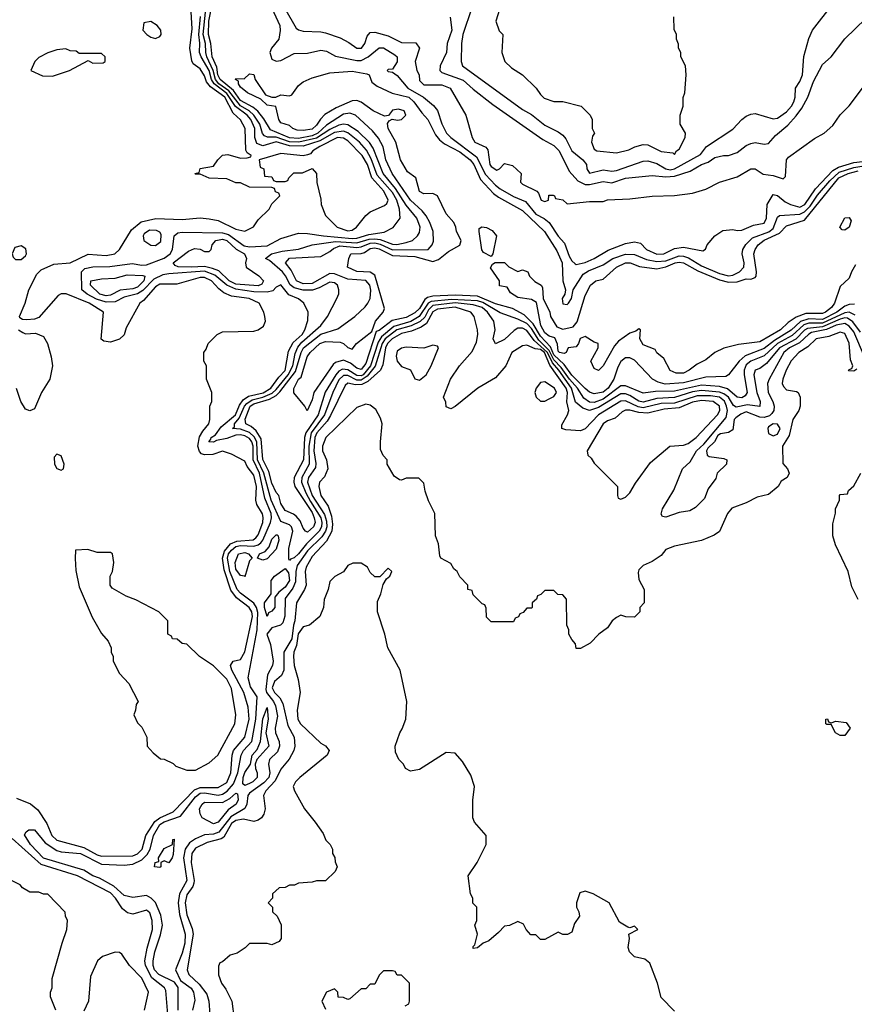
# Model space of a CAD drawing. Header units: inches. Extents: x 2380053 to 2584298, y 380219 to 546618.
# Tile 524 of 656: x 2505964 to 2509693, y 455096 to 459497. Entities that reach past the tile are written whole.
import ezdxf

# ---------------------------------------------------------------- set-up
doc = ezdxf.new("R2010")
doc.units = ezdxf.units.IN
doc.header["$MEASUREMENT"] = 0
doc.layers.add('C5405', color=7, linetype='Continuous')

msp = doc.modelspace()

# ---------------------------------------------------------------- linework, layer by layer
at = {"layer": 'C5405', "color": 2}
for points, elevation in [([(2507984.6, 459550), (2507944, 459430), (2507937.4, 459390), (2507936.4, 459310), (2507943, 459290), (2508210, 459094.9), (2508250, 459073.4), (2508310, 459025.7), (2508370, 458995.3), (2508390, 458980.4), (2508403.6, 458963.6), (2508430.4, 458910), (2508480.5, 458870), (2508495.5, 458850), (2508498, 458830), (2508510, 458810.8), (2508570, 458825.7), (2508610, 458819.6), (2508630, 458822.8), (2508750, 458864.4), (2508770, 458866), (2508810, 458853.4), (2508850.2, 458830.2), (2508870, 458826.4), (2508890, 458829.4), (2509006.1, 458893.9), (2509032, 458930), (2509150, 459007.3), (2509190, 459051), (2509210, 459066), (2509230, 459074.8), (2509250, 459077.3), (2509330, 459053.4), (2509350, 459057.3), (2509390, 459084.9), (2509412.4, 459110), (2509422.6, 459130), (2509428.2, 459150), (2509429.7, 459190.3), (2509450, 459221), (2509460.5, 459250), (2509467.5, 459332.5), (2509490, 459412), (2509506, 459450), (2509594.8, 459565.2)], 38), ([(2508124.5, 459595.5), (2508091.3, 459490), (2508106.4, 459446.4), (2508122, 459430), (2508118, 459350), (2508132, 459310), (2508161.4, 459281.4), (2508210.5, 459250.5), (2508271.3, 459190), (2508290, 459162), (2508306.4, 459146.4), (2508350, 459131.3), (2508390, 459131), (2508472, 459110), (2508512, 459070), (2508522, 459050), (2508522, 459010), (2508532, 458990), (2508523.6, 458976.4), (2508518, 458950), (2508530, 458918), (2508542, 458910), (2508630, 458901), (2508685.6, 458914.4), (2508711.8, 458928.2), (2508750, 458939.1), (2508770, 458937.3), (2508830, 458907), (2508882, 458902), (2508890, 458894), (2508898, 458910), (2508910, 458918), (2508937.2, 458970), (2508939, 458990), (2508915.3, 459030), (2508915.3, 459070), (2508928, 459110), (2508928.4, 459148.4), (2508935.3, 459170), (2508942, 459250), (2508938, 459290), (2508918, 459330), (2508918, 459350), (2508908, 459370), (2508907.3, 459387.3), (2508898, 459410), (2508898, 459430), (2508887.3, 459452.7), (2508886, 459510)], 42), ([(2505950, 456018), (2506012.7, 455992.7), (2506044.7, 455964.7), (2506084.8, 455904.8), (2506107, 455850), (2506130, 455829), (2506250, 455796.5), (2506310, 455764.3), (2506330, 455758.2), (2506470, 455760.3), (2506490, 455768), (2506510.8, 455790), (2506526.9, 455850), (2506567.3, 455912.7), (2506590, 455929.4), (2506650, 455956.5), (2506745, 456055), (2506770, 456065.6), (2506850, 456065.8), (2506890, 456087.9), (2506907.1, 456130), (2506912.8, 456210), (2506918.7, 456230), (2506970, 456290.7), (2506989.8, 456370), (2506984.7, 456424.7), (2506965.1, 456490), (2506912.3, 456590), (2506906, 456610), (2506918, 456630), (2506950, 456637.3), (2506970, 456671), (2507004.8, 456830), (2507000.7, 456850), (2506988.5, 456870), (2506932.5, 456912.5), (2506907.5, 456947.5), (2506877.5, 457037.5), (2506869.9, 457090), (2506878.3, 457121.7), (2506905.5, 457154.5), (2506933.4, 457166.6), (2507007.7, 457172.3), (2507018.7, 457181.3), (2507030, 457194.9), (2507049.7, 457250), (2507051.8, 457271.8), (2507048, 457288), (2507023.7, 457330), (2507018.4, 457350), (2507021.7, 457410), (2507010, 457460.9), (2506980.4, 457500.4), (2506970, 457524), (2506910, 457555.3), (2506870, 457568), (2506826.7, 457553.3), (2506790, 457551.8), (2506776.6, 457556.6), (2506767.3, 457567.3), (2506760.5, 457590), (2506767.5, 457632.5), (2506781.8, 457658.2), (2506809.2, 457690), (2506814, 457710), (2506814, 457770), (2506822, 457790), (2506822, 457830), (2506798, 457890), (2506798, 457950), (2506786, 457970), (2506786, 458010), (2506796.4, 458023.6), (2506806, 458050), (2506846, 458090), (2506870, 458102), (2507010, 458104.7), (2507030, 458111.3), (2507052.9, 458127.1), (2507062, 458150), (2507059, 458170), (2507054, 458190), (2507034, 458230), (2506989, 458250), (2506910, 458261.6), (2506875.4, 458275.4), (2506853.2, 458293.2), (2506821.6, 458330), (2506790, 458344), (2506770, 458345.1), (2506665.4, 458314.6), (2506590, 458314.3), (2506570, 458302.7), (2506517.7, 458242.3), (2506501, 458230), (2506439.8, 458120.2), (2506430, 458088), (2506410, 458068.7), (2506370, 458055.3), (2506340.4, 458060.4), (2506328.7, 458068.7), (2506339, 458190), (2506274, 458230), (2506171.6, 458271.6), (2506150, 458271.8), (2506135.9, 458264.1), (2506050, 458165.7), (2506030, 458157.6), (2505995.4, 458155.4), (2505977, 458157), (2505964.5, 458164.5), (2505963.7, 458170), (2505988.4, 458230), (2506004.2, 458290), (2506041.2, 458358.8), (2506060.6, 458379.4), (2506115.8, 458404.2), (2506190, 458410.3), (2506270, 458448.4), (2506350, 458443.1), (2506388.7, 458450), (2506409.3, 458470), (2506463.2, 458556.8), (2506507.2, 458592.8), (2506572.1, 458607.9), (2506690, 458604.4), (2506770, 458610.8), (2506810, 458607.3), (2506850, 458599.1), (2506930, 458560.3), (2506970, 458550.8), (2507009.1, 458570.9), (2507030, 458602), (2507078, 458650), (2507090, 458674), (2507126, 458710), (2507122, 458722), (2507107.3, 458727.3), (2507102, 458742), (2507090, 458746), (2506990, 458748), (2506950, 458768), (2506930, 458768), (2506890, 458786), (2506810, 458788), (2506770, 458806), (2506750, 458806), (2506746, 458810), (2506766, 458814), (2506770, 458831.3), (2506830, 458842), (2506849.5, 458870.5), (2506870, 458890.7), (2506894, 458894), (2506950, 458878), (2506980.4, 458879.6), (2506996.4, 458883.6), (2506998, 458890), (2506980.9, 458900.9), (2506974.2, 458914.2), (2506971.1, 459010), (2506950, 459049.3), (2506918.2, 459078.2), (2506881, 459150), (2506816.1, 459196.1), (2506798.6, 459218.6), (2506790, 459246), (2506770, 459277), (2506739, 459299), (2506733, 459313), (2506723.6, 459370), (2506735.2, 459455.2), (2506730, 459532.3)], 38), ([(2506672.3, 455070), (2506671.8, 455171.8), (2506654.9, 455194.9), (2506585.1, 455230), (2506566.2, 455250), (2506560.3, 455270), (2506559.8, 455290), (2506567.8, 455330), (2506593.6, 455406.4), (2506601.5, 455450), (2506594.7, 455494.7), (2506570.6, 455550.6), (2506550.6, 455570.6), (2506530, 455583.1), (2506470, 455572.8), (2506430, 455582.7), (2506384.1, 455624.1), (2506320.5, 455660.5), (2506290, 455670.9), (2506250, 455695.6), (2506070, 455749.8), (2506011.6, 455810), (2505986, 455854), (2505992.5, 455867.5), (2506004.1, 455875.9), (2506030, 455875.5), (2506078.3, 455818.3), (2506130, 455783.6), (2506150, 455777.6), (2506235.5, 455770), (2506330, 455722.4), (2506430, 455718.4), (2506470, 455722.2), (2506510, 455742), (2506534.1, 455765.9), (2506546.6, 455790), (2506561.4, 455850), (2506590, 455899), (2506610, 455911.9), (2506682.3, 455937.7), (2506750, 456023.2), (2506770, 456039.1), (2506790, 456041.4), (2506850, 456030.9), (2506870, 456035.8), (2506890.9, 456049.1), (2506919, 456081), (2506938.5, 456130), (2506953.1, 456210), (2506963.5, 456230), (2507001.6, 456270), (2507019.2, 456370), (2507025.3, 456470), (2506995.6, 456515.6), (2506984.4, 456555.6), (2507025.2, 456770), (2507027.7, 456847.7), (2507022.4, 456870), (2507009.4, 456889.4), (2506950, 456933.6), (2506935, 456950), (2506903.2, 457030), (2506892.7, 457090), (2506897.5, 457110), (2506910, 457126.5), (2506930, 457141.5), (2506950, 457146.3), (2507010, 457144.4), (2507030, 457150.2), (2507041, 457159), (2507049.9, 457170.1), (2507085, 457250), (2507089, 457271), (2507087.5, 457290), (2507058.9, 457358.9), (2507035.3, 457470), (2507006.6, 457530), (2507007.5, 457590), (2507000.9, 457610), (2506990, 457625), (2506970, 457637.1), (2506950, 457641.7), (2506930, 457639.9), (2506890, 457624.5), (2506843.4, 457616.6), (2506830, 457608.6), (2506808.3, 457610), (2506818.4, 457621.6), (2506819.5, 457630), (2506838.2, 457641.8), (2506863.7, 457676.3), (2506927.9, 457730), (2506946.1, 457773.9), (2506962.4, 457797.6), (2506986.5, 457813.5), (2507051.3, 457828.7), (2507086.2, 457850), (2507121.2, 457898.8), (2507150, 457929.1), (2507165.2, 458014.8), (2507185.8, 458054.2), (2507225.4, 458090), (2507238.3, 458110), (2507252, 458152), (2507252.3, 458190), (2507234, 458230), (2507209.5, 458249.5), (2507166.6, 458266.6), (2507130, 458311.8), (2507110, 458302), (2507094.6, 458285.4), (2507070, 458279.4), (2507010, 458280.8), (2506930, 458292.1), (2506889.5, 458309.5), (2506835.6, 458355.6), (2506790, 458372.4), (2506630, 458361.5), (2506604, 458356), (2506563.1, 458336.9), (2506513.5, 458286.5), (2506490, 458271.9), (2506430, 458257), (2506390, 458235.9), (2506350, 458233.7), (2506307, 458247), (2506265.1, 458270), (2506241, 458290), (2506239.8, 458370), (2506255.2, 458384.8), (2506290, 458392.4), (2506366.7, 458393.3), (2506467, 458407), (2506510, 458399), (2506530, 458401.8), (2506610, 458430.3), (2506635.8, 458450), (2506646.3, 458470), (2506653.6, 458530), (2506670, 458543.7), (2506690, 458547.8), (2506870, 458544.8), (2506896.4, 458536.4), (2506966.3, 458486.3), (2506990, 458481), (2507070, 458486.7), (2507130, 458519.3), (2507210, 458542), (2507250, 458541.6), (2507322, 458530), (2507450, 458518.7), (2507470, 458520.8), (2507523.9, 458536.1), (2507592.2, 458547.8), (2507632.8, 458567.2), (2507664.5, 458610), (2507661.5, 458650), (2507648.3, 458690), (2507630, 458724.5), (2507561.6, 458801.6), (2507534.4, 458874.4), (2507514, 458914), (2507482.7, 458950), (2507430, 458990.6), (2507410, 458998.4), (2507370, 458992.2), (2507304.6, 458955.4), (2507230, 458931.4), (2507170, 458933), (2507110, 458950.9), (2507050, 458933.6), (2507024, 458944), (2507015, 458970), (2507014.3, 459010), (2506996, 459050), (2506979.8, 459070), (2506928.1, 459108.1), (2506890, 459166.4), (2506832.5, 459210), (2506820.6, 459230), (2506809.9, 459270), (2506774.1, 459330), (2506767.3, 459350), (2506768.9, 459391.1), (2506764, 459430), (2506771.6, 459511.6)], 34), ([(2509719.9, 458099.9), (2509685.9, 458145.9), (2509662, 458162), (2509650, 458164), (2509630, 458158.5), (2509550, 458124.2), (2509483.2, 458116.8), (2509470, 458109), (2509430.9, 458069.1), (2509358.2, 458030), (2509300.2, 457959.8), (2509270, 457938), (2509250.4, 457929.6), (2509243.1, 457910), (2509256.9, 457830), (2509271.7, 457790), (2509270, 457768.2), (2509215, 457775), (2509165.2, 457765.2), (2509152.4, 457772.4), (2509129.9, 457809.9), (2509110, 457825.2), (2509090, 457832.2), (2509010, 457838.8), (2508970, 457833.3), (2508890, 457807.5), (2508810, 457803.7), (2508750, 457786.6), (2508730, 457792.4), (2508690, 457817.5), (2508670, 457824.1), (2508650, 457824.5), (2508550, 457763.7), (2508510, 457750.7), (2508480.6, 457760.6), (2508447.8, 457787.8), (2508429.9, 457850), (2508373.2, 457930), (2508343.8, 457963.8), (2508322.3, 458010), (2508262.7, 458062.7), (2508230, 458107.2), (2508210, 458117.8), (2508190, 458118.3), (2508172.5, 458107.5), (2508130, 458066.9), (2508090, 458047.6), (2508078.7, 458070), (2508087.6, 458110), (2508081.6, 458150), (2508054, 458190), (2508030.8, 458210), (2507990, 458222.4), (2507910, 458230.7), (2507810, 458219.9), (2507790, 458199.3), (2507773.3, 458166.7), (2507752.8, 458147.2), (2507712.2, 458127.8), (2507648.7, 458111.3), (2507596.6, 458070), (2507582.9, 458050), (2507551.8, 457948.2), (2507517, 457903), (2507490, 457885.7), (2507470, 457885.5), (2507430, 457906.2), (2507410, 457907.2), (2507390, 457886.9), (2507362.3, 457830), (2507325, 457730), (2507266.1, 457650), (2507256.1, 457590), (2507256.8, 457510), (2507224.2, 457450), (2507223.7, 457430), (2507242.8, 457382.8), (2507262.8, 457342.8), (2507309.5, 457270), (2507314, 457250), (2507312.5, 457230), (2507301.8, 457210), (2507245.8, 457154.2), (2507210, 457108.9), (2507190, 457091.5), (2507173.8, 457086.2), (2507170, 457079), (2507166.2, 457086.2), (2507166.5, 457133.5), (2507183.6, 457210), (2507178, 457230), (2507170, 457239.6), (2507130, 457253.6), (2507087.5, 457350), (2507055.2, 457470), (2507026.6, 457530), (2507023.7, 457610), (2507011.8, 457631.8), (2506990, 457651.2), (2506950, 457666.2), (2506915.3, 457670), (2506923.2, 457676.8), (2506923.1, 457690), (2506944.6, 457715.4), (2506967.7, 457770), (2506978, 457782), (2507002.5, 457797.5), (2507050.6, 457809.4), (2507091.9, 457828.1), (2507110, 457843.7), (2507163.8, 457910), (2507184, 457950), (2507195.1, 458004.9), (2507206.5, 458033.5), (2507224.9, 458055.1), (2507309.7, 458130), (2507338.4, 458170), (2507381.2, 458250), (2507389.2, 458270.8), (2507389.3, 458290), (2507383.7, 458310), (2507370, 458320.7), (2507350, 458323), (2507302.3, 458297.7), (2507271.8, 458288.2), (2507230, 458287.4), (2507190, 458297.7), (2507172.3, 458312.3), (2507152.2, 458352.2), (2507138, 458370), (2507080.1, 458420.1), (2507062, 458430), (2507089.2, 458450), (2507137.3, 458462.7), (2507210, 458471.4), (2507270, 458490.2), (2507374.8, 458505.2), (2507470, 458499.1), (2507524.7, 458515.3), (2507550, 458517.1), (2507574, 458514), (2507630, 458493.8), (2507648.6, 458491.4), (2507690, 458500.2), (2507719.3, 458510), (2507740.9, 458530), (2507750, 458546), (2507752.6, 458570), (2507738.5, 458610), (2507690, 458668.4), (2507642.7, 458742.7), (2507587.4, 458810), (2507542.8, 458922.8), (2507527.1, 458947.1), (2507476.3, 458996.3), (2507430, 459026.6), (2507410, 459029.8), (2507390, 459024.9), (2507350, 459005.8), (2507290, 458966.9), (2507211.3, 458948.7), (2507170, 458950.4), (2507110, 458971.5), (2507071.5, 458971.5), (2507057, 458977), (2507048.5, 458988.5), (2507036.8, 459030), (2507010.7, 459070.7), (2506989.5, 459089.5), (2506950, 459111), (2506898.3, 459178.3), (2506853.6, 459210), (2506839, 459230), (2506827.7, 459270), (2506800.2, 459330), (2506795.3, 459350), (2506794.1, 459390), (2506784.2, 459430), (2506794.8, 459530)], 30), ([(2509695.8, 458175.8), (2509670, 458189.1), (2509650, 458187), (2509550, 458139.7), (2509490, 458139.7), (2509466.9, 458133.1), (2509415.4, 458084.6), (2509350, 458049.2), (2509290, 457993.8), (2509230, 457970.7), (2509210, 457953.5), (2509200.2, 457930), (2509200.2, 457910), (2509214, 457830), (2509204.8, 457815.2), (2509190, 457806.6), (2509170, 457809.8), (2509126.9, 457846.9), (2509090, 457856.8), (2509010, 457863.2), (2508890, 457836.2), (2508804.6, 457835.4), (2508750, 457827.1), (2508670, 457861), (2508650, 457859.8), (2508570, 457800.8), (2508530, 457786), (2508510, 457787.1), (2508484.8, 457804.8), (2508455.8, 457850), (2508419.9, 457890), (2508382.9, 457942.9), (2508350, 457976.1), (2508330, 458017.8), (2508283.9, 458063.9), (2508250, 458116.5), (2508230, 458138.5), (2508190, 458158.6), (2508110, 458186.4), (2508032.4, 458232.4), (2508010, 458239.9), (2507893.3, 458246.7), (2507802.5, 458237.5), (2507788.8, 458230), (2507749.2, 458170), (2507711.9, 458148.1), (2507634.8, 458125.2), (2507580.5, 458079.5), (2507565.3, 458054.7), (2507531.2, 457950), (2507498.7, 457910), (2507490, 457904.3), (2507470, 457905.8), (2507430, 457932), (2507405.4, 457934.6), (2507390, 457926.2), (2507375.8, 457910), (2507328.3, 457831.7), (2507297.6, 457730), (2507241.6, 457650), (2507236.6, 457630), (2507231.7, 457530), (2507190.2, 457450), (2507188.7, 457430), (2507193.8, 457410), (2507270, 457294), (2507280.2, 457270), (2507283.6, 457250), (2507276.9, 457230), (2507250, 457206.3), (2507241.2, 457210), (2507230, 457224), (2507216.5, 457256.5), (2507198.4, 457278.4), (2507187.4, 457287.4), (2507150, 457302.9), (2507130, 457334), (2507122, 457370), (2507110, 457383.7), (2507090, 457425.1), (2507077.6, 457477.6), (2507050.7, 457530.7), (2507043.2, 457623.2), (2507019.8, 457659.8), (2506998.6, 457678.6), (2506974.5, 457690), (2506971.7, 457711.7), (2506993.1, 457770), (2507010, 457779.2), (2507079.6, 457800.4), (2507110, 457816.6), (2507126.9, 457833.1), (2507195.9, 457924.1), (2507221.1, 458010), (2507231.6, 458030), (2507310, 458091), (2507385.1, 458114.9), (2507461.2, 458170), (2507507.2, 458212.8), (2507519.3, 458230), (2507530, 458251.3), (2507532.7, 458287.3), (2507528.4, 458310), (2507510.6, 458330.6), (2507430, 458336.8), (2507370, 458361.1), (2507350, 458362.4), (2507270, 458317.8), (2507230, 458315.7), (2507201, 458330), (2507177.2, 458377.2), (2507151.8, 458410), (2507170, 458430.2), (2507310, 458438), (2507350, 458460.3), (2507365.4, 458474.6), (2507394.1, 458485.9), (2507470, 458479.1), (2507490, 458481.9), (2507530, 458498), (2507550, 458499), (2507573.9, 458493.9), (2507630, 458468.4), (2507788.7, 458470), (2507807, 458490), (2507813, 458507), (2507811.1, 458550), (2507796.9, 458590), (2507780, 458620), (2507762.6, 458642.6), (2507709.8, 458690), (2507628.5, 458810), (2507600.4, 458870), (2507588.4, 458928.4), (2507567.2, 458967.2), (2507540.1, 459000.1), (2507464.5, 459070), (2507439.3, 459079.3), (2507410, 459073.8), (2507335.4, 459024.6), (2507295.8, 458990), (2507270, 458978.3), (2507210, 458966.4), (2507170, 458969.4), (2507083.9, 459003.9), (2507054.2, 459054.2), (2507027.6, 459087.6), (2507006.1, 459106.1), (2506950, 459135.9), (2506919.7, 459179.7), (2506859.6, 459230), (2506849.9, 459249.9), (2506844, 459284), (2506823.8, 459330), (2506817.5, 459390), (2506806.8, 459430), (2506809.4, 459490), (2506821.5, 459550)], 26), ([(2507090, 459547.7), (2507126.4, 459470), (2507128.3, 459448.3), (2507121.6, 459410), (2507088.2, 459370), (2507081.6, 459350), (2507090, 459321), (2507110, 459310.8), (2507130, 459314.8), (2507190, 459345.5), (2507250, 459347), (2507310, 459360.4), (2507335.3, 459355.3), (2507374.2, 459334.2), (2507470, 459313.8), (2507490, 459314.9), (2507520.7, 459330), (2507570, 459370.5), (2507590, 459370.4), (2507639.3, 459339.3), (2507650.7, 459330), (2507650, 459308), (2507630, 459275.3), (2507610, 459274), (2507606, 459270), (2507610, 459264.7), (2507630, 459262), (2507650, 459247.7), (2507698.3, 459190), (2507768.7, 459150), (2507813, 459113), (2507830.2, 459090.2), (2507850, 459030.6), (2507870.3, 458990), (2507890.3, 458970), (2508004.1, 458884.1), (2508045.1, 458805.1), (2508090, 458756.9), (2508110, 458740.7), (2508170, 458707.2), (2508223.8, 458683.8), (2508270, 458628.2), (2508307.8, 458607.8), (2508328.8, 458590), (2508369.4, 458529.4), (2508398.4, 458498.4), (2508419.5, 458439.5), (2508430, 458419.1), (2508445.5, 458405.5), (2508450, 458403), (2508490, 458412.2), (2508530, 458428.9), (2508592.9, 458467.1), (2508670, 458497.1), (2508710, 458503.8), (2508737.5, 458497.5), (2508764.9, 458470), (2508810, 458449.2), (2508842, 458450), (2508890, 458473.4), (2508930, 458480.4), (2509016.4, 458463.6), (2509028.4, 458471.6), (2509035.3, 458490), (2509069.2, 458530.8), (2509106, 458554), (2509150, 458559.1), (2509170, 458554), (2509190, 458556.3), (2509241.7, 458578.3), (2509290, 458587), (2509299.7, 458610), (2509303, 458670), (2509330, 458714.8), (2509350, 458710.6), (2509383.2, 458683.2), (2509407.7, 458670), (2509450, 458659.3), (2509472.2, 458670), (2509519, 458741), (2509597.5, 458822.5), (2509622.5, 458837.5), (2509690, 458857.7), (2509754.5, 458865.5)], 26), ([(2507147.2, 459550), (2507199.3, 459459.3), (2507210, 459450.7), (2507230, 459444.9), (2507310, 459443), (2507330, 459438), (2507395.1, 459415.1), (2507434.4, 459394.4), (2507470, 459368.7), (2507491.6, 459370), (2507505.6, 459390), (2507516.6, 459423.4), (2507530, 459439.1), (2507550, 459440.4), (2507610, 459424.9), (2507670, 459395.3), (2507734, 459394), (2507750.4, 459370), (2507730.7, 459310), (2507738, 459270), (2507748, 459250), (2507750, 459224.7), (2507770, 459205.5), (2507850, 459206), (2507886.8, 459190), (2507957.3, 459070), (2507984.7, 458970), (2507998, 458950), (2508046.4, 458926.4), (2508055.3, 458915.3), (2508064.9, 458850), (2508070, 458840.7), (2508095.1, 458824.9), (2508108, 458830), (2508130, 458854), (2508165.4, 458845.4), (2508204.7, 458810), (2508202, 458770), (2508210, 458762), (2508274, 458730), (2508282, 458722), (2508294, 458690), (2508310, 458684.7), (2508326, 458690), (2508327.3, 458712.7), (2508347.3, 458712.7), (2508354, 458710), (2508358, 458698), (2508390, 458692), (2508410, 458674), (2508510, 458684.7), (2508570, 458684.7), (2508590, 458691.3), (2508690, 458696), (2508790, 458707.3), (2508890, 458710.6), (2508970, 458720.7), (2509030, 458738.8), (2509090, 458770.7), (2509170, 458794.8), (2509230, 458830.8), (2509250, 458830.8), (2509286.2, 458806.2), (2509330, 458800.3), (2509375.1, 458784.9), (2509384.7, 458795.3), (2509389.4, 458870), (2509398, 458882), (2509514.6, 458965.4), (2509558, 458990), (2509596.5, 459023.5), (2509630, 459072), (2509670, 459112), (2509728.7, 459190)], 30), ([(2507887.5, 459507.5), (2507894, 459450), (2507874.4, 459390), (2507870.4, 459350), (2507843, 459290), (2507840.5, 459270), (2507850, 459260.5), (2507945.9, 459225.9), (2507990, 459185.5), (2508078, 459118), (2508300.9, 458960.9), (2508350, 458934.4), (2508373.4, 458910), (2508419, 458819), (2508457.2, 458777.2), (2508490, 458760.8), (2508510, 458760.2), (2508570, 458773.8), (2508610, 458767.1), (2508670, 458788.9), (2508790, 458800.3), (2508850, 458794), (2508890, 458796.9), (2508959.6, 458820.4), (2509009.5, 458850), (2509039.8, 458860.2), (2509070, 458880.3), (2509108, 458890), (2509130, 458890.3), (2509170, 458902.6), (2509210, 458934), (2509230, 458944), (2509250, 458947.3), (2509290, 458940.7), (2509310, 458944), (2509341.1, 458978.9), (2509395.3, 459024.7), (2509433.5, 459066.5), (2509458.3, 459101.7), (2509485.1, 459150), (2509510, 459221), (2509550, 459296), (2509590, 459331.3), (2509650, 459411.3), (2509790, 459546)], 34), ([(2509694, 458226), (2509670, 458224.2), (2509650, 458216.8), (2509614.7, 458190), (2509550, 458156.6), (2509490, 458159.4), (2509452, 458148), (2509410, 458108.4), (2509336.5, 458063.5), (2509290, 458026.5), (2509205.4, 457994.6), (2509178.3, 457970), (2509130.8, 457910), (2509118, 457902), (2509030, 457898.7), (2508930, 457874), (2508848.3, 457868.3), (2508816.5, 457876.5), (2508791.8, 457890), (2508710, 457975.1), (2508690, 457986), (2508670, 457985.2), (2508650, 457969), (2508635.6, 457944.4), (2508617.8, 457890), (2508593.4, 457850), (2508570, 457832.4), (2508530, 457824.7), (2508510, 457832.4), (2508490, 457848.6), (2508430, 457907.4), (2508396, 457956), (2508350, 457999.1), (2508334.7, 458034.7), (2508290, 458082), (2508258, 458138), (2508218.1, 458178.1), (2508165.7, 458205.7), (2508090, 458226.3), (2508010, 458261.1), (2507910, 458265.1), (2507810, 458261.1), (2507785.3, 458254.7), (2507773.5, 458246.5), (2507750, 458206.4), (2507730, 458186.5), (2507690, 458166.2), (2507628, 458152), (2507570, 458107.1), (2507557.1, 458102.9), (2507510, 457959.6), (2507490, 457933.3), (2507470, 457938.9), (2507441.8, 457961.8), (2507410, 457974.5), (2507375.6, 457964.4), (2507364.9, 457955.1), (2507278, 457830), (2507270, 457798), (2507248.9, 457748.9), (2507238, 457770), (2507188.4, 457828.4), (2507188.7, 457848.7), (2507209.7, 457890), (2507221.6, 457898.4), (2507248.7, 457990), (2507261.6, 458010), (2507304.2, 458050), (2507330, 458058.9), (2507395.1, 458055.1), (2507411.3, 458050), (2507430, 458031.3), (2507450, 458024.7), (2507469, 458050), (2507537.2, 458102.8), (2507553.3, 458150), (2507587.3, 458190), (2507593.6, 458206.4), (2507550, 458355.6), (2507530, 458368.6), (2507470, 458371.5), (2507429, 458390), (2507434, 458430), (2507444, 458450), (2507490, 458451.1), (2507504.5, 458455.5), (2507530, 458474.3), (2507550, 458477.2), (2507570, 458473.1), (2507630, 458442.9), (2507730, 458437.8), (2507810, 458416.1), (2507834.8, 458425.2), (2507879.8, 458460.2), (2507930, 458488.5), (2507937, 458510), (2507915.3, 458550), (2507913.2, 458570), (2507904, 458590), (2507870, 458629), (2507830, 458709.3), (2507810, 458719.5), (2507770, 458719), (2507750, 458729.2), (2507734.5, 458790), (2507696.6, 458816.6), (2507664.7, 458870), (2507644.7, 458950), (2507609.7, 459010), (2507607.7, 459032.3), (2507614.8, 459045.2), (2507628.4, 459051.6), (2507651.9, 459048.1), (2507670, 459051.3), (2507688.7, 459070), (2507682, 459090), (2507657, 459097), (2507630, 459092.3), (2507611.6, 459068.4), (2507594.4, 459065.6), (2507542.7, 459090), (2507490, 459127.8), (2507470, 459135.6), (2507450, 459133.6), (2507377.5, 459102.5), (2507327.2, 459072.8), (2507307.3, 459052.7), (2507290, 459024.7), (2507270, 459007), (2507230, 459001.7), (2507203.6, 459003.6), (2507184, 459010), (2507170, 459024), (2507130, 459035.3), (2507121.2, 459050), (2507108.7, 459108.7), (2507070, 459114), (2507041.2, 459141.2), (2506982, 459170), (2506950, 459195.3), (2506941.2, 459210), (2506942, 459222), (2506928.7, 459230), (2506930, 459234), (2506967.3, 459232.7), (2506990, 459254), (2507010, 459252), (2507016, 459230), (2507061.4, 459161.4), (2507090, 459151), (2507108.9, 459151.1), (2507130, 459161), (2507170, 459156), (2507179.3, 459160.7), (2507210, 459202.8), (2507230, 459218.8), (2507270, 459236.3), (2507350, 459259.1), (2507450, 459266.7), (2507515.2, 459255.2), (2507524.7, 459250), (2507537.3, 459217.3), (2507560.3, 459200.3), (2507628.7, 459168.7), (2507702, 459150), (2507725.5, 459130), (2507759.9, 459079.9), (2507787.7, 459050), (2507821.6, 458981.6), (2507839.5, 458959.5), (2507862.2, 458942.2), (2507930, 458906), (2507976.9, 458870), (2507992.6, 458850), (2508023, 458783), (2508080.4, 458720.4), (2508103, 458703), (2508210, 458644.4), (2508309, 458550), (2508363.4, 458463.4), (2508388.2, 458410), (2508390.3, 458330.3), (2508402, 458290), (2508398.8, 458270), (2508388, 458250), (2508390, 458226.8), (2508410, 458224), (2508416, 458230), (2508429, 458250), (2508437, 458290), (2508481.3, 458358.7), (2508505.8, 458374.2), (2508570, 458400.8), (2508613.6, 458430), (2508670, 458449.3), (2508710, 458447.3), (2508764.5, 458424.5), (2508810, 458415.7), (2508850, 458419.5), (2508910, 458440.8), (2508930, 458439.5), (2508951.7, 458431.7), (2509010, 458396.3), (2509090, 458363), (2509130, 458351.8), (2509150, 458354.7), (2509180.5, 458370), (2509199.6, 458390), (2509200.5, 458410), (2509191.1, 458450), (2509195.1, 458470), (2509208.2, 458491.8), (2509238.5, 458521.5), (2509310.9, 458549.1), (2509330, 458563.2), (2509350, 458614.8), (2509358.4, 458621.6), (2509450, 458627.8), (2509470, 458638), (2509496, 458664), (2509527.9, 458712.1), (2509583.5, 458776.5), (2509624.9, 458815.1), (2509690, 458836.6), (2509770.3, 458849.7)], 22), ([(2509698.7, 458401.3), (2509679.5, 458370), (2509670, 458342), (2509630, 458304), (2509604.4, 458230), (2509590.3, 458210), (2509564.4, 458190), (2509550, 458183.1), (2509476.5, 458183.5), (2509432.4, 458167.6), (2509397.1, 458142.9), (2509363.1, 458110), (2509270, 458057.4), (2509174.6, 458045.4), (2509110, 458029.2), (2509070, 458009.3), (2509030, 457977.2), (2508990, 457957.2), (2508954.8, 457930), (2508930, 457917), (2508896.6, 457916.6), (2508870, 457929.3), (2508842, 457982), (2508810, 458008), (2508803.1, 458023.1), (2508750, 458044), (2508734, 458070), (2508738, 458110), (2508730, 458115.3), (2508716, 458104), (2508690, 458096), (2508639.9, 458060.1), (2508620.7, 458039.3), (2508570, 457949), (2508550, 457928.7), (2508530, 457938), (2508515.3, 457970), (2508548.7, 458030), (2508548, 458050), (2508530, 458056), (2508490, 458081.2), (2508468, 458072), (2508461, 458050), (2508450, 458035.3), (2508414, 458030), (2508404.7, 458010), (2508395.9, 458004.1), (2508375.3, 458010), (2508370, 458015.3), (2508366.3, 458046.3), (2508354.2, 458074.2), (2508330, 458083), (2508310, 458096.9), (2508291.6, 458130), (2508272.9, 458232.9), (2508250, 458246), (2508190, 458255.3), (2508156.4, 458276.4), (2508142, 458302), (2508107.3, 458307.3), (2508108, 458330), (2508068, 458388), (2508076.4, 458403.6), (2508088, 458412), (2508130, 458411), (2508150, 458392), (2508190, 458372), (2508210, 458378), (2508234, 458370), (2508242, 458350), (2508266, 458326), (2508294, 458310), (2508299.8, 458299.8), (2508302.8, 458250), (2508332.7, 458190), (2508334.8, 458170), (2508363.8, 458123.8), (2508390, 458113.4), (2508436.3, 458123.7), (2508454, 458146), (2508490, 458264.7), (2508514, 458310), (2508538, 458330), (2508570, 458336.3), (2508630, 458390.3), (2508670, 458410.2), (2508691, 458410), (2508733.4, 458393.4), (2508810, 458382.8), (2508850, 458392.3), (2508892.7, 458410), (2508910, 458413.7), (2508930, 458410.2), (2508994, 458374), (2509090, 458334.4), (2509130, 458323.5), (2509170, 458325.8), (2509210, 458338), (2509230, 458336.9), (2509250, 458344.9), (2509254.3, 458350), (2509256, 458370), (2509244, 458450), (2509249.7, 458470), (2509263.5, 458490), (2509289.3, 458510.7), (2509358, 458542), (2509390, 458576), (2509470, 458600.3), (2509623.4, 458790), (2509665.6, 458810), (2509710, 458820.7)], 18), ([(2509738.4, 457990), (2509690, 458100.9), (2509670, 458126.8), (2509650, 458138.4), (2509611.3, 458131.3), (2509568.3, 458111.7), (2509502, 458098), (2509488.8, 458091.2), (2509448.2, 458051.8), (2509403.7, 458030), (2509377.3, 458010), (2509311.6, 457890), (2509304.9, 457870), (2509307.4, 457830), (2509328.9, 457790), (2509334, 457770), (2509332.6, 457750), (2509323.8, 457736.2), (2509313.4, 457726.6), (2509290, 457718.2), (2509270, 457720.4), (2509210, 457743.5), (2509186, 457734), (2509163, 457717), (2509156, 457710), (2509150, 457663.7), (2509130, 457651.1), (2509094.9, 457645.1), (2509082.3, 457637.7), (2509067.7, 457610), (2509038, 457582), (2509032.4, 457570), (2509035.5, 457550), (2509043.9, 457543.9), (2509110, 457535.3), (2509122.8, 457530), (2509121, 457510), (2509080.7, 457470), (2509074, 457446), (2509039.8, 457400.2), (2509023.5, 457356.5), (2508983.5, 457316.5), (2508958, 457302), (2508910, 457294), (2508850, 457274), (2508836.4, 457276.4), (2508830, 457286), (2508835.3, 457310), (2508886.3, 457393.7), (2508925.2, 457490), (2508959.5, 457520.5), (2508987.6, 457570), (2509020.7, 457599.3), (2509120.7, 457719.3), (2509125.8, 457750), (2509121.7, 457770), (2509112.1, 457792.1), (2509090, 457809.1), (2509050, 457815.6), (2508990, 457815.3), (2508890, 457783.4), (2508830, 457780.8), (2508750, 457762.1), (2508726.9, 457766.9), (2508670, 457793.8), (2508650, 457792.3), (2508550.3, 457730), (2508490, 457667.8), (2508470, 457658.9), (2508403.9, 457663.9), (2508386.6, 457670), (2508385.8, 457685.8), (2508411.5, 457730), (2508416.9, 457750), (2508409, 457789), (2508411.8, 457830), (2508405.4, 457850), (2508332.6, 457952.6), (2508308.2, 458010), (2508290, 458022), (2508266.2, 458026.2), (2508230, 458042), (2508210, 458039.3), (2508162, 458010), (2508136, 457950), (2508090, 457895.3), (2508010.7, 457849.3), (2507910, 457768), (2507890, 457758), (2507870, 457766), (2507867.3, 457787.3), (2507858, 457810), (2507889, 457890), (2507929.2, 457950), (2507986, 458014), (2508004.7, 458055.3), (2508011.3, 458090), (2508009.6, 458110), (2507994, 458170), (2507979.3, 458190), (2507910, 458211.4), (2507830, 458202.2), (2507810, 458190.7), (2507780.9, 458139.1), (2507758.1, 458121.9), (2507715, 458105), (2507670, 458094.1), (2507628.3, 458070), (2507606.8, 458050), (2507597.6, 458030), (2507586.4, 457953.6), (2507575.8, 457930), (2507519.7, 457880.3), (2507493.2, 457866.8), (2507464.5, 457864.5), (2507430, 457871.8), (2507417.8, 457862.2), (2507352.6, 457727.4), (2507337.8, 457702.2), (2507292, 457650), (2507283, 457630), (2507277.6, 457570), (2507286.8, 457513.2), (2507285.3, 457494.7), (2507254.2, 457450), (2507250.2, 457430), (2507270.1, 457370), (2507325.2, 457285.2), (2507335, 457255), (2507335.7, 457230), (2507329.5, 457210), (2507313.9, 457186.1), (2507250, 457122.2), (2507203.3, 457056.7), (2507197.3, 457030), (2507196.4, 456983.6), (2507183.7, 456956.3), (2507150.3, 456910), (2507149.1, 456830.9), (2507138.9, 456801.1), (2507128.7, 456791.3), (2507090, 456779.1), (2507068.4, 456750), (2507084.6, 456704.6), (2507096.5, 456630), (2507093.1, 456610), (2507071, 456569), (2507063.4, 456503.4), (2507066.3, 456490), (2507097.8, 456450), (2507106.4, 456430), (2507115.8, 456384.2), (2507105.8, 456330), (2507106.4, 456310), (2507123.1, 456270), (2507124.9, 456250), (2507115.8, 456224.2), (2507080.3, 456190), (2507074.9, 456170), (2507081.3, 456130), (2507076.9, 456110), (2507054.6, 456085.4), (2506990, 456039.1), (2506983.5, 456030), (2506978.6, 455990), (2506969.4, 455970.6), (2506906.6, 455933.4), (2506853.9, 455866.1), (2506830, 455856.2), (2506790, 455854), (2506750, 455836.4), (2506722.2, 455817.8), (2506702.9, 455790), (2506695.4, 455750), (2506710.2, 455650), (2506677.4, 455590), (2506671.6, 455550), (2506677.5, 455497.5), (2506702.8, 455410), (2506702.2, 455370), (2506690, 455324), (2506659.5, 455250), (2506682.9, 455202.9), (2506730, 455167.7), (2506740.3, 455150), (2506745.8, 455114.2), (2506736.3, 455070)], 34), ([(2505959.1, 458110), (2505978, 458098), (2505990, 458093.4), (2506035.3, 458095.3), (2506070, 458080.5), (2506088.2, 458050), (2506104.9, 457990), (2506110.8, 457950), (2506098.8, 457890), (2506061, 457830), (2506030, 457758), (2506010, 457749), (2505990, 457755.3), (2505969.4, 457790), (2505950, 457848.7)], 38), ([(2509704.7, 457935.3), (2509690, 457926), (2509667.3, 457927.3), (2509670, 457934), (2509682, 457938), (2509686, 457950), (2509676.4, 457976.4), (2509669, 458051), (2509650, 458093.6), (2509630, 458099.6), (2509578.5, 458081.5), (2509522, 458070), (2509484.8, 458035.2), (2509444.4, 458010), (2509410, 457972.3), (2509388.9, 457930), (2509373, 457890), (2509370.8, 457870), (2509376.8, 457856.8), (2509390, 457842.8), (2509434.8, 457834.8), (2509442, 457830), (2509451.3, 457810), (2509451.3, 457770), (2509444.7, 457750), (2509418, 457710), (2509402, 457638), (2509372, 457590), (2509372.7, 457512.7), (2509394, 457490), (2509402, 457470), (2509392, 457450), (2509365.4, 457434.6), (2509352, 457410), (2509310, 457375.3), (2509258, 457362), (2509210, 457337.2), (2509145.8, 457314.2), (2509126, 457290), (2509090.6, 457209.4), (2509067.1, 457192.9), (2509010.5, 457169.5), (2508890, 457144), (2508851.1, 457128.9), (2508830, 457102), (2508790, 457075.3), (2508750, 457058), (2508730, 457038), (2508726.4, 457026.4), (2508730, 456994), (2508754, 456950), (2508754, 456890), (2508734, 456870), (2508734, 456850), (2508710, 456826), (2508672, 456828), (2508650, 456835.3), (2508630, 456825.2), (2508611, 456810), (2508590, 456779), (2508551.3, 456750), (2508512, 456710), (2508470, 456686), (2508450, 456686), (2508447.3, 456707.3), (2508430, 456726), (2508418, 456750), (2508418, 456770), (2508408, 456790), (2508407.3, 456907.3), (2508390, 456926), (2508368.4, 456928.4), (2508350, 456946), (2508310, 456946), (2508292.7, 456927.3), (2508278, 456922), (2508272.7, 456907.3), (2508254, 456890), (2508254, 456870), (2508250, 456866), (2508230, 456866), (2508212.7, 456847.3), (2508198, 456842), (2508192.7, 456827.3), (2508178, 456822), (2508170, 456806), (2508070, 456806), (2508050, 456826), (2508047.3, 456867.3), (2508042, 456882), (2508030, 456886), (2507990, 456926), (2507986, 456946), (2507966, 456950), (2507966, 456970), (2507930, 457006), (2507918, 457030), (2507903.1, 457043.1), (2507890, 457066), (2507846, 457090), (2507840.4, 457100.4), (2507834.6, 457154.6), (2507822, 457190), (2507818, 457290), (2507790, 457346), (2507775.3, 457390), (2507770, 457426), (2507747.3, 457447.3), (2507690, 457448), (2507670, 457438), (2507660.4, 457440.4), (2507636.4, 457456.4), (2507606, 457510), (2507606, 457530), (2507588.4, 457548.4), (2507576.4, 457576.4), (2507575.3, 457610), (2507584, 457690), (2507576.5, 457716.5), (2507555.1, 457755.1), (2507530, 457774), (2507510, 457779), (2507470, 457764), (2507331, 457630), (2507316.3, 457590), (2507316.3, 457570), (2507334.8, 457530), (2507340.5, 457490), (2507325.7, 457454.3), (2507304, 457430), (2507300.7, 457410), (2507308.8, 457370), (2507342.2, 457322.2), (2507357.3, 457277.3), (2507361.7, 457241.7), (2507358.8, 457210), (2507334.1, 457165.9), (2507270, 457098), (2507243.7, 457050), (2507239.5, 457030), (2507243.1, 456970), (2507237.1, 456950), (2507201.3, 456890), (2507193.8, 456810), (2507186.8, 456790), (2507179.8, 456730), (2507143.6, 456670), (2507143.9, 456590), (2507134, 456566), (2507101.7, 456538.3), (2507092.3, 456510), (2507102.2, 456490), (2507126.3, 456466.3), (2507140.2, 456440.2), (2507162.3, 456342.3), (2507190.4, 456290), (2507192.7, 456250), (2507188.4, 456230), (2507167.8, 456192.2), (2507130, 456146.6), (2507105.6, 456094.4), (2507063.1, 456050), (2507053, 456030), (2507061, 455970), (2507054.4, 455945.6), (2507044.7, 455930), (2507030, 455919), (2507010, 455913.2), (2506964.2, 455924.2), (2506930, 455918.2), (2506910, 455904.2), (2506876.6, 455843.4), (2506864.8, 455835.2), (2506801.4, 455818.6), (2506750, 455794.2), (2506733.4, 455770), (2506729.4, 455730), (2506744.1, 455650), (2506742.7, 455637.3), (2506737.8, 455622.2), (2506710, 455585.1), (2506702.7, 455550), (2506710, 455496.3), (2506734.3, 455434.3), (2506739.2, 455410), (2506712.8, 455250), (2506719, 455230), (2506766, 455186), (2506800.7, 455140.7), (2506809.1, 455110), (2506812.8, 455050)], 38), ([(2509710, 456906), (2509682, 456962), (2509665.2, 457030), (2509609.2, 457150), (2509597.2, 457190), (2509596.4, 457243.6), (2509608.4, 457291.6), (2509608.9, 457311.1), (2509626, 457350), (2509626, 457370), (2509630, 457374), (2509662, 457378), (2509667.3, 457392.7), (2509690, 457414), (2509722, 457470)], 38), ([(2508890, 455066), (2508830, 455126), (2508814, 455190), (2508779.3, 455279.3), (2508757.2, 455297.2), (2508710, 455309), (2508688.7, 455330), (2508682, 455350), (2508688, 455390), (2508686, 455410), (2508726, 455430), (2508710, 455446), (2508690, 455438), (2508680.4, 455440.4), (2508643.1, 455463.1), (2508598, 455550), (2508526, 455590), (2508490, 455602), (2508466.4, 455593.6), (2508452, 455550), (2508452, 455530), (2508462, 455510), (2508464.7, 455490), (2508442, 455458), (2508430, 455418), (2508411.6, 455408.4), (2508390, 455408), (2508370, 455418), (2508310, 455386), (2508290, 455386), (2508270, 455406), (2508247.3, 455407.3), (2508226, 455430), (2508214.6, 455454.6), (2508190, 455466), (2508151.6, 455448.4), (2508130, 455446), (2508103.6, 455416.4), (2508059.8, 455380.2), (2508034, 455370), (2508010, 455348), (2507990, 455346), (2507990, 455354), (2507998, 455362), (2508008.7, 455410), (2507998, 455450), (2508006, 455470), (2508006, 455530), (2507988.4, 455548.4), (2507988, 455570), (2507978, 455590), (2507968, 455670), (2508008, 455730), (2508048, 455810), (2508048, 455850), (2507995.3, 455910), (2507988.7, 455930), (2507989.1, 456009.1), (2507995.3, 456070), (2507980.2, 456120.2), (2507942, 456182), (2507910, 456218), (2507870, 456222), (2507750, 456145.2), (2507710, 456138), (2507688, 456150), (2507678, 456170), (2507658, 456190), (2507643.1, 456223.1), (2507642, 456250), (2507662, 456310), (2507672.9, 456327.1), (2507688.7, 456370), (2507694, 456450), (2507664, 456590), (2507608.7, 456690), (2507595.3, 456750), (2507562, 456850), (2507563.1, 456896.9), (2507578, 456930), (2507588, 456972), (2507602, 456998), (2507618, 457010), (2507626, 457030), (2507610, 457046), (2507572.7, 457007.3), (2507550, 457006), (2507530, 457026), (2507518, 457050), (2507490, 457068), (2507451.6, 457068.4), (2507430, 457058), (2507411.1, 457028.9), (2507371.6, 457008.4), (2507350, 456986), (2507342, 456950), (2507324.7, 456904.7), (2507322, 456870), (2507304.7, 456830), (2507258.8, 456790), (2507230, 456783), (2507208.1, 456751.9), (2507200.6, 456699.4), (2507189, 456670), (2507187.4, 456650), (2507190.5, 456610.5), (2507207.9, 456547.9), (2507217.3, 456490), (2507203.8, 456410), (2507206.7, 456370), (2507218.8, 456350), (2507310, 456262.8), (2507330.7, 456250.7), (2507346, 456230), (2507338, 456210), (2507216, 456110), (2507196, 456090), (2507186, 456070), (2507191, 456050), (2507236, 455970), (2507284.7, 455910), (2507319.8, 455859.8), (2507332, 455830), (2507350.9, 455810.9), (2507362, 455790), (2507362, 455770), (2507371.6, 455751.6), (2507372.7, 455732.7), (2507382, 455710), (2507374, 455690), (2507330, 455648), (2507290, 455648), (2507270, 455642), (2507210, 455638), (2507191.1, 455628.9), (2507170, 455628), (2507150, 455618), (2507123.6, 455616.4), (2507094, 455590), (2507094, 455570), (2507074, 455550), (2507094, 455530), (2507094, 455510), (2507114, 455490), (2507131.6, 455451.6), (2507132, 455390), (2507123.6, 455376.4), (2507090, 455362), (2507070, 455368), (2506990, 455368), (2506971.1, 455348.9), (2506935.3, 455324.7), (2506903.6, 455316.4), (2506870, 455286), (2506858, 455282), (2506852.7, 455267.3), (2506852.7, 455227.3), (2506866, 455190), (2506884.5, 455164.5), (2506911, 455110), (2506922.8, 455030)], 42), ([(2506625.1, 455050), (2506617.1, 455157.1), (2506611.1, 455170), (2506554.6, 455214.6), (2506525.7, 455270), (2506523.7, 455290), (2506533, 455347), (2506557.2, 455430), (2506556.4, 455470), (2506545.6, 455505.6), (2506530, 455516.9), (2506470, 455499.7), (2506444.9, 455504.9), (2506423.5, 455523.5), (2506392, 455570), (2506370, 455593.6), (2506222, 455670), (2506060.6, 455720.6), (2505930, 455836.8)], 38), ([(2506126, 455070), (2506102, 455130), (2506102, 455150), (2506108.7, 455170), (2506109.1, 455210.9), (2506154, 455370), (2506175.3, 455430), (2506178, 455470), (2506168, 455490), (2506167.3, 455507.3), (2506090, 455588), (2506070, 455588), (2506050, 455598), (2506010, 455598), (2505976.4, 455616.4), (2505966, 455630), (2505910, 455658)], 42), ([(2506521.2, 455070), (2506539, 455150), (2506510, 455212.7), (2506454, 455270), (2506420.4, 455320.4), (2506410, 455328), (2506390, 455328.7), (2506334, 455310), (2506312, 455290), (2506279.6, 455220.4), (2506272, 455110), (2506250, 455066)], 42), ([(2507686, 455090), (2507702, 455098), (2507706, 455110), (2507706, 455190), (2507670, 455226), (2507650, 455226), (2507642, 455242), (2507630, 455246), (2507590, 455246), (2507570, 455226), (2507550, 455186), (2507530, 455186), (2507510, 455166), (2507490, 455166), (2507439.6, 455120.4), (2507430, 455118), (2507410, 455126), (2507387.3, 455127.3), (2507386, 455150), (2507370, 455166), (2507334, 455150), (2507314, 455110), (2507330, 455074)], 46)]:
    msp.add_lwpolyline(points, dxfattribs=dict(at, elevation=elevation))
for points, elevation in [([(2506550, 459488), (2506518, 459482), (2506514, 459450), (2506532, 459430), (2506550, 459418), (2506570, 459412), (2506590, 459422), (2506595.3, 459430), (2506594, 459450), (2506578, 459470)], 42), ([(2506170, 459366), (2506130, 459362), (2506090, 459348.7), (2506050, 459328), (2506032, 459310), (2506014, 459270), (2506066.4, 459246.4), (2506110, 459244.7), (2506186, 459270), (2506270, 459314), (2506290, 459302), (2506336.4, 459303.6), (2506346, 459310), (2506346, 459330), (2506330, 459346), (2506230, 459346), (2506216.4, 459356.4), (2506190, 459358)], 42), ([(2507384, 458970), (2507304.9, 458930), (2507273.4, 458910), (2507263, 458897), (2507250, 458892), (2507230, 458888.7), (2507130, 458899), (2507034, 458870), (2507038, 458838), (2507054, 458830), (2507058, 458798), (2507090, 458794), (2507098, 458778), (2507110, 458774), (2507150, 458774), (2507162, 458778), (2507166, 458790), (2507188.4, 458811.6), (2507227.3, 458812.7), (2507270, 458832), (2507290.7, 458810), (2507291.1, 458768.9), (2507310, 458694), (2507310.7, 458670), (2507330, 458621), (2507382.8, 458570), (2507430, 458553), (2507450, 458556.3), (2507469.2, 458570), (2507510, 458621), (2507530, 458638), (2507593.8, 458666.2), (2507604.5, 458675.5), (2507610.9, 458690), (2507590.8, 458730), (2507537, 458790), (2507517.3, 458850), (2507493.6, 458890), (2507430, 458955), (2507410, 458967.6)], 38), ([(2509650, 458555.3), (2509638, 458558), (2509628.7, 458568.7), (2509650, 458611.3), (2509670, 458612), (2509678, 458598), (2509670, 458569)], 14), ([(2506544.4, 458555.6), (2506520.7, 458539.3), (2506515.5, 458530), (2506518.7, 458510), (2506549.2, 458489.2), (2506570, 458487.6), (2506595, 458505), (2506596.3, 458536.3), (2506590, 458546.6), (2506574.7, 458554.7)], 38), ([(2508070, 458438), (2508036.4, 458456.4), (2508028.4, 458468.4), (2508016, 458550), (2508016.4, 458563.6), (2508029, 458571), (2508050, 458567.3), (2508074.6, 458554.6), (2508094, 458530), (2508078, 458450)], 18), ([(2507030, 458307.5), (2506930, 458315.2), (2506899.3, 458330), (2506853.7, 458373.7), (2506825.1, 458385.1), (2506790, 458393.8), (2506730, 458389.9), (2506672.7, 458392.7), (2506658, 458398), (2506649.7, 458410), (2506718.4, 458461.6), (2506745.4, 458474.6), (2506770, 458470.4), (2506790, 458461.1), (2506810, 458460.4), (2506819.6, 458470), (2506824.2, 458490), (2506839.6, 458510), (2506870, 458516.3), (2506890, 458509.1), (2506931.3, 458471.3), (2506968.4, 458450), (2506977.1, 458430), (2506972.4, 458410), (2506975.5, 458390), (2507032.5, 458352.5), (2507053.7, 458330), (2507045.8, 458314.2)], 30), ([(2505970, 458486), (2505942, 458478), (2505930.8, 458450), (2505934.8, 458434.8), (2505944.5, 458424.5), (2505970, 458424.9), (2505990, 458441), (2505994.5, 458450), (2505991.9, 458471.9)], 42), ([(2506350, 458262.9), (2506322.4, 458270), (2506280.9, 458310), (2506282, 458330), (2506330, 458338.4), (2506390, 458342), (2506443.5, 458356.5), (2506513.9, 458353.9), (2506522.8, 458350), (2506519.1, 458330), (2506490, 458301.1), (2506470, 458294), (2506412.7, 458287.3), (2506370, 458265)], 30), ([(2507810, 458042), (2507768.9, 458028.9), (2507690, 458032.7), (2507670, 458029.2), (2507650, 458015.3), (2507646.6, 457993.4), (2507650.8, 457970), (2507670, 457947.3), (2507710, 457932), (2507730, 457892), (2507750, 457886), (2507779.3, 457910), (2507802.7, 457950), (2507835.3, 458030), (2507830, 458038)], 38), ([(2508310, 457878), (2508290, 457875.3), (2508272, 457850), (2508264.7, 457830), (2508272, 457810), (2508290, 457792), (2508310, 457792), (2508330, 457802), (2508350, 457812), (2508362, 457830), (2508353.2, 457850)], 38), ([(2509010, 457794.7), (2508970, 457786.6), (2508910, 457762.2), (2508843.3, 457756.7), (2508770, 457738.4), (2508730, 457740.9), (2508690, 457751.7), (2508670, 457751.1), (2508655.8, 457744.2), (2508624.2, 457715.8), (2508590, 457703.7), (2508570.8, 457690), (2508498.8, 457570), (2508502, 457550), (2508516.9, 457536.9), (2508530, 457514), (2508634, 457410), (2508634, 457370), (2508638, 457358), (2508650, 457354), (2508670, 457362), (2508690, 457382), (2508714.6, 457425.4), (2508782, 457518), (2508869, 457590), (2508930, 457595.6), (2508950, 457603.1), (2508986, 457630), (2509082.2, 457730), (2509091.6, 457750), (2509089.7, 457770), (2509062.7, 457790)], 38), ([(2509330, 457690.9), (2509310, 457677), (2509305.7, 457670), (2509310, 457647.3), (2509330, 457637.3), (2509350, 457644.7), (2509361.2, 457670), (2509349.3, 457689.3)], 38), ([(2506130, 457555.3), (2506118, 457542), (2506119.1, 457510), (2506130, 457491), (2506150, 457482.8), (2506159, 457490), (2506162.7, 457510), (2506150, 457548)], 42), ([(2507050, 457081.2), (2507026, 457090), (2507035.3, 457110), (2507060.1, 457119.9), (2507078.9, 457141.1), (2507090, 457174.8), (2507110, 457194.8), (2507113.7, 457193.7), (2507118, 457190), (2507121, 457170), (2507110.5, 457130), (2507070, 457086.6)], 30), ([(2506268.4, 457128.4), (2506214, 457126), (2506211.3, 457088.7), (2506215.3, 457035.3), (2506230, 456962), (2506287.1, 456827.1), (2506330, 456754), (2506359.6, 456719.6), (2506372, 456690), (2506372, 456670), (2506382, 456650), (2506382, 456630), (2506410, 456574), (2506452, 456530), (2506494, 456450), (2506483.6, 456436.4), (2506482, 456410), (2506474, 456390), (2506490, 456354), (2506510, 456334), (2506532, 456290), (2506534, 456250), (2506559.6, 456219.6), (2506592.7, 456192.7), (2506610, 456192), (2506650, 456172), (2506661, 456161), (2506710, 456142), (2506750, 456142), (2506810, 456176), (2506849.2, 456210), (2506925.2, 456350), (2506929.2, 456390), (2506910, 456508), (2506890, 456549.5), (2506830, 456609.5), (2506768, 456650), (2506710, 456706), (2506690, 456708), (2506667.3, 456727.3), (2506646, 456730), (2506642, 456742), (2506626, 456750), (2506626, 456810), (2506586, 456850), (2506483.1, 456903.1), (2506440.2, 456920.2), (2506376.4, 456956.4), (2506368.7, 456970), (2506368.9, 457008.9), (2506379, 457030), (2506384, 457070), (2506378, 457110), (2506370, 457115.3), (2506310, 457115.3)], 42), ([(2506970, 457006), (2506968.9, 457008.9), (2506950, 457013.2), (2506930, 457040.9), (2506926.2, 457070), (2506941.2, 457110), (2506970, 457114.7), (2506986.8, 457110), (2507002, 457090), (2506990, 457078)], 30), ([(2507070, 456829), (2507058.3, 456870), (2507058.3, 456890), (2507088, 456930), (2507087.8, 456990), (2507102.4, 457010), (2507150, 457043.8), (2507164.5, 457024.5), (2507169.2, 456990), (2507150, 456960.3), (2507121.7, 456938.3), (2507103.8, 456916.2), (2507103.7, 456870), (2507090, 456853.6), (2507074.9, 456845.1)], 30), ([(2506970, 456074), (2506961, 456081), (2506962.2, 456110), (2506970, 456132.4), (2506995.3, 456170), (2507003, 456210), (2507024.5, 456235.5), (2507039.7, 456270), (2507050, 456371.3), (2507070, 456422), (2507074.6, 456370), (2507063, 456310), (2507077.3, 456250), (2507022.8, 456190), (2507015.5, 456170), (2507017.1, 456150), (2507024.9, 456130), (2507024.4, 456110), (2507004.9, 456090), (2506990, 456083.5)], 30), ([(2509590, 456354), (2509610, 456362), (2509656, 456356), (2509674, 456330), (2509650, 456298), (2509630, 456298), (2509608.9, 456308.9), (2509590, 456346), (2509570, 456346), (2509566, 456350), (2509566, 456370), (2509572.7, 456372.7), (2509578, 456358)], 38), ([(2506830, 455902.4), (2506779, 455930), (2506770, 455948), (2506766.6, 455970), (2506779.3, 455990), (2506790, 455999.1), (2506870, 455997.8), (2506903.5, 456016.5), (2506930, 456040.5), (2506937, 456037), (2506940.3, 456010), (2506931.7, 455990), (2506895.1, 455964.9), (2506850, 455909.7)], 30), ([(2506630, 455728), (2506610, 455738), (2506594, 455730), (2506594, 455710), (2506590, 455708), (2506566, 455710), (2506569, 455730), (2506586, 455734), (2506584, 455750), (2506610, 455792), (2506646, 455810), (2506648, 455832), (2506654, 455834), (2506650, 455766), (2506644.7, 455750)], 30)]:
    msp.add_lwpolyline(points, close=True, dxfattribs=dict(at, elevation=elevation))

doc.saveas('drawing.dxf')
